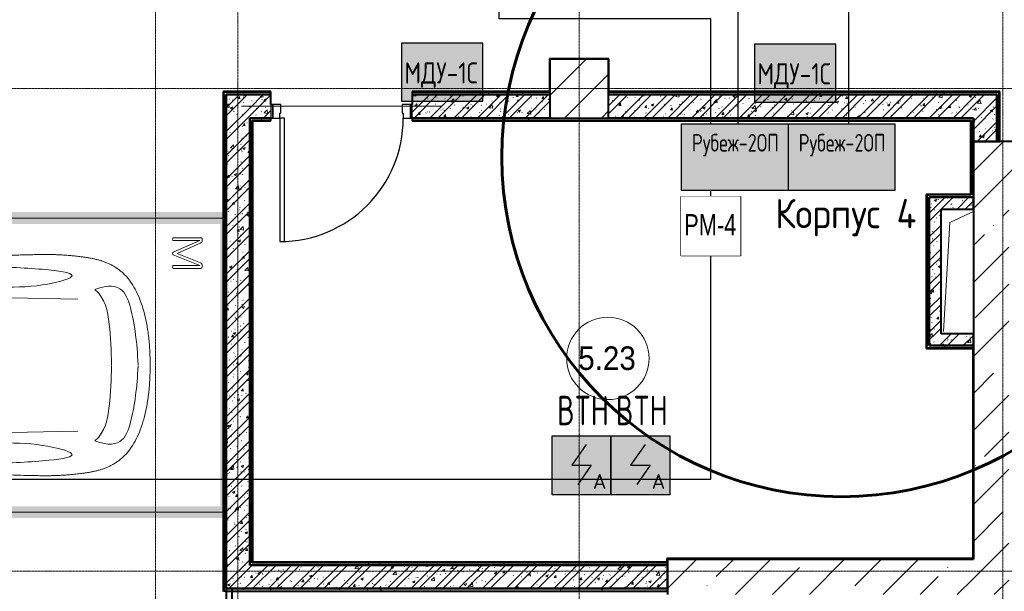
# Model space of a CAD drawing. Header units: millimetres. Extents: x -135639 to 224623, y -383017 to -59102.
# Tile 355 of 494: x 77058 to 85426, y -170794 to -165936. Entities that reach past the tile are written whole.
import ezdxf
from ezdxf.enums import TextEntityAlignment as Align

# ---------------------------------------------------------------- set-up
doc = ezdxf.new("R2010")
doc.units = ezdxf.units.MM
doc.set_wipeout_variables(frame=1)
for name, pattern in [('CONTINOUS', [0]), ('Линия сетки', [25, 20, -2.5, 0, -2.5]), ('Невидимые', [5, 3, -2]), ('Штрих_3_3_', [6, 3, -3])]:
    doc.linetypes.add(name, pattern=pattern)
doc.layers.get('Defpoints').update_dxf_attribs({"color": 252})
for name, color, linetype, lineweight in [('#СПС_КЛ_R3', 190, 'Continuous', 30), ('A-000-M_MASS', 7, 'Continuous', 18), ('A-010-A_ROOM', 7, 'Continuous', 20), ('A-200-M_WALL', 7, 'Continuous', 18), ('A-200-M_WALL_EXT', 7, 'Continuous', 18), ('A-200-M_WALL_INT', 7, 'Continuous', 18), ('A-200-M_WALL_PAT', 7, 'Continuous', 40), ('A-325-M_DOOR', 7, 'Continuous', 18), ('A-325-M_DOOR__FRAME', 7, 'Continuous', 30), ('A-325-M_DOOR_PANEL', 7, 'Continuous', 30), ('C-953-M_PARKING', 7, 'Continuous', 18), ('C-953-MH_PARKING', 7, 'Невидимые', 18), ('S-280-M_COLUMN', 7, 'Continuous', 18), ('S-280-M_STRUCT_FRAME', 7, 'Continuous', 18), ('Z-030-M_GRID', 7, 'Continuous', 9), ('Арматура воздуховодов', 7, 'Continuous', 18), ('ОС', 5, 'Continuous', 25), ('ПС', 7, 'Continuous', 40), ('СС-011-ПОЖ-СИГНАЛИЗАЦИЯ', 1, 'Continuous', 30), ('УГО АПС и АПЗ$0$АПС', 1, 'Continuous', 50), ('УГО АПС и АПЗ$0$СС-011-ПОЖ-СИГНАЛИЗАЦИЯ', 1, 'Continuous', 30)]:
    doc.layers.add(name, color=color, linetype=linetype, lineweight=lineweight)
doc.layers.add('ССПС', color=5, linetype='Continuous')
doc.styles.add('1111', font='isocpeur.ttf')
doc.styles.add('Arial Narrow', font='ARIALN.TTF', dxfattribs={"width": 0.9, "height": 600})
doc.styles.add('Arial_2', font='arial.ttf', dxfattribs={"width": 0.9, "height": 400})
doc.styles.get("Standard").update_dxf_attribs({"font": 'isocpeur.ttf', "width": 0.9})
pattern_1 = [(50, (0, 0), (218.62117, -19.1268), [22.86, -251.46]), (355, (0, 0), (-42.2919, 229.2684), [18.288, -201.168]), (100.451, (18.22, -1.6), (176.33107, 210.13963), [19.428, -213.708]), (46.184, (0, 60.96), (325.29495, -50.45164), [34.29, -377.19]), (96.636, (27.1, 56.76), (284.883, 296.9127), [29.142, -320.562]), (351.184, (0, 60.96), (284.8858, 296.9107), [27.432, -301.752]), (21, (30.48, 45.72), (181.93753, -122.71832), [22.86, -251.46]), (326, (30.48, 45.72), (74.16223, 221.0262), [18.288, -201.168]), (71.451, (45.64, 35.5), (256.10035, 98.30526), [19.428, -213.708]), (37.5, (0, 0), (3.70639, 101.465895), [3.353, -195.377, 3.353, -200.863, -201.93]), (37.5, (0, 0), (3.70639, 101.465895), [-402.946, 3.353, -198.577]), (7.5, (0, 0), (80.18358, 120.21653), [3.353, -113.081, 3.353, -190.805, -76.962]), (7.5, (0, 0), (80.18358, 120.21653), [-310.591, 3.353, -73.609]), (327.5, (-67.97, 0), (162.708646, -6.87497), [3.353, -72.847, 3.353, -234.391, -315.468]), (327.5, (-67.97, 0), (162.708646, -6.87497), [-313.944, 3.353, -312.115]), (317.5, (-98.45, 0), (177.75468, 30.51183), [3.353, -95.707, 3.353, -154.534, -224.028]), (317.5, (-98.45, 0), (177.75468, 30.51183), [-256.946, 3.353, -220.675])]
pattern_2 = [(45, (0, 0), (-101.02788, 101.02788), []), (45, (67.35, 0), (-101.02788, 101.02788), [])]
pattern_3 = [(0, (0, 0), (406.4, 101.6), [33.528, -271.272, 33.528, -271.272, -1625.6]), (0, (0, 0), (406.4, 101.6), [-609.6, 33.528, -576.072, 33.528, -271.272, -711.2]), (0, (0, 0), (406.4, 101.6), [-1524, 33.528, -169.672, 33.528, -474.472]), (120, (152.4, 50.8), (-291.18818, 301.15272), [33.528, -271.272, 33.528, -271.272, -1625.6]), (120, (152.4, 50.8), (-291.18818, 301.15272), [-609.6, 33.528, -576.072, 33.528, -271.272, -711.2]), (120, (152.4, 50.8), (-291.18818, 301.15272), [-1524, 33.528, -169.672, 33.528, -474.472]), (240, (203.2, 254), (-115.21182, -402.75272), [33.528, -271.272, 33.528, -271.272, -1625.6]), (240, (203.2, 254), (-115.21182, -402.75272), [-609.6, 33.528, -576.072, 33.528, -271.272, -711.2]), (240, (203.2, 254), (-115.21182, -402.75272), [-1524, 33.528, -169.672, 33.528, -474.472])]
pattern_4 = [(45, (0, 0), (-314.309, 314.309), []), (45, (314.3, 0), (-314.309, 314.309), [555.625, -111.125, 3.353, -107.772])]

# ---------------------------------------------------------------- blocks, each defined once
blk = doc.blocks.new('101_Дверь_Однопольная - _ПЧ_Мет_1000х2000_Тех помещения_EI60_Л-4449734-B1_-7_650_')
at = {"layer": 'A-325-M_DOOR', "color": 253, "lineweight": 30, "true_color": 0xaaaaaa}
for p, q in [((-585, 100), (-600, 100)), ((-600, 100), (-600, -15)), ((-585, -15), (-585, 100)), ((600, 100), (585, 100)), ((585, 100), (585, -15)), ((600, -15), (600, 100)), ((-600, -15), (-585, -15)), ((585, -15), (600, -15))]:
    blk.add_line(p, q, dxfattribs=at)
at = {"layer": 'A-325-M_DOOR__FRAME', "color": 253, "true_color": 0xaaaaaa}
for p, q in [((-525, 100), (-585, 100)), ((-585, 100), (-585, -15)), ((-525, 60), (-525, 100)), ((585, 100), (525, 100)), ((525, 100), (525, 60)), ((585, -15), (585, 100)), ((-515, 60), (-525, 60)), ((-515, -15), (-515, 60)), ((525, 60), (515, 60)), ((515, 60), (515, -15)), ((-585, -15), (-515, -15)), ((515, -15), (585, -15))]:
    blk.add_line(p, q, dxfattribs=at)
at = {"layer": 'A-325-M_DOOR_PANEL', "color": 253, "true_color": 0xaaaaaa}
for p, q in [((525, 1150), (485, 1150)), ((485, 1150), (485, 100)), ((525, 100), (525, 1150)), ((485, 100), (525, 100))]:
    blk.add_line(p, q, dxfattribs=at)
blk.add_arc((525, 100), 1050, 90, 180, dxfattribs=at)
blk = doc.blocks.new('A_PAR_Parking - M-V5-B1_-7_650_')
at = {"layer": 'C-953-M_PARKING', "true_color": 0xf7f9fb}
blk.add_hatch(color=7, dxfattribs=at).paths.add_polyline_path([(575, -2625), (1300, -2625), (1300, 650), (1250, 650), (1250, 1150), (1300, 1150), (1300, 1200), (1250, 1200), (1250, 2000), (1300, 2000), (1300, 2650), (1200, 2650), (1200, -2600), (-1200, -2600), (-1200, 2650), (-1300, 2650), (-1300, -2625), (494.6, -2625)])
at = {"layer": 'A-000-M_MASS', "color": 253, "true_color": 0xaaaaaa}
for p, q in [((-853.2, 716.7), (-993.1, 639.1)), ((-906.1, 687.4), (-993.1, 639.1)), ((853.2, 716.7), (993.1, 639.1)), ((993.1, 639.1), (906.1, 687.4))]:
    blk.add_line(p, q, dxfattribs=at)
for centre, start, end in [((-1010.2, 677.7), 223.41837, 293.93047), ((1010.2, 677.7), 246.06953, 316.58163)]:
    blk.add_arc(centre, 42.2, start, end, dxfattribs=at)
for points, knots in [([(-907.6, 876.4), (-907.6, 976), (-911.2, 1161), (-920, 1362), (-926.1, 1508.1), (-930.5, 1645.4), (-930.2, 1768.6), (-921.6, 1880.2), (-910.5, 1957.2), (-893.9, 2030.5), (-870.8, 2100), (-840.5, 2165.3), (-808.7, 2215.9), (-778.9, 2254), (-754.4, 2281.2), (-727.4, 2307.2), (-698.1, 2331.9), (-667.3, 2354.9), (-635.8, 2376.1), (-604.5, 2395.2), (-574, 2412.1), (-545.3, 2426.4), (-519.1, 2437.8), (-499.9, 2445), (-485.2, 2449.7), (-474.3, 2452.8), (-463.2, 2455.6), (-451.9, 2458.1), (-440.1, 2460.6), (-427.5, 2463), (-414, 2465.5), (-401.8, 2467.8), (-391.4, 2469.7), (-383.1, 2471.3), (-375.8, 2472.6), (-369.6, 2473.7), (-363, 2474.8), (-356.1, 2475.9), (-348.8, 2477.1), (-342.9, 2477.9), (-336.8, 2478.8), (-330.4, 2479.7), (-323.7, 2480.6), (-316.6, 2481.5), (-309.1, 2482.4), (-301.4, 2483.3), (-293.2, 2484.2), (-284.6, 2485.1), (-275.5, 2486), (-262.9, 2487.1), (-249.4, 2488.3), (-234.8, 2489.5), (-223.4, 2490.4), (-211.5, 2491.2), (-198.9, 2492.1), (-185.8, 2492.9), (-167.6, 2494), (-148.2, 2495.1), (-127.4, 2496.1), (-105.9, 2497.2), (-77.2, 2498.4), (-39.8, 2499.8), (-13, 2500.7), (0.9, 2501.1)], [-1, -1, -1, -1, -0.913265, -0.826531, -0.783163, -0.739796, -0.653061, -0.612245, -0.571429, -0.530612, -0.489796, -0.44898, -0.408163, -0.387755, -0.367347, -0.346939, -0.326531, -0.306122, -0.285714, -0.265306, -0.244898, -0.22449, -0.204082, -0.183673, -0.173469, -0.163265, -0.153061, -0.142857, -0.132653, -0.122449, -0.112245, -0.102041, -0.096939, -0.091837, -0.086735, -0.084184, -0.081633, -0.076531, -0.07398, -0.071429, -0.068878, -0.066327, -0.063776, -0.061224, -0.058673, -0.056122, -0.053571, -0.05102, -0.048469, -0.045918, -0.040816, -0.038265, -0.035714, -0.033163, -0.030612, -0.028061, -0.02551, -0.020408, -0.017857, -0.015306, -0.010204, -0.005102, 0, 0, 0, 0]), ([(-479.6, 2441.4), (-586, 2391.8), (-718.7, 2282.7), (-847.3, 2127.6), (-828.4, 2057)], [0, 0, 0, 0, 0.53668, 1.024735, 1.024735, 1.024735, 1.024735]), ([(-459.4, 2446), (-507.5, 2397.9), (-600.9, 2146.6), (-695.8, 1683.9), (-743.6, 1354.1), (-774.1, 1106.3), (-734.1, 996.4), (-659.8, 552.2), (-618, 522.3), (-447.3, 564.9), (-233.6, 590.3), (-1.9, 601.6)], [0, 0, 0, 0, 0.884172, 2.058368, 3.212407, 3.977765, 4.871213, 5.547774, 6.288901, 6.772879, 7.454401, 7.454401, 7.454401, 7.454401]), ([(0.9, 2501.1), (21.7, 2500.5), (51.4, 2499.4), (87.7, 2498), (113.2, 2496.8), (137.2, 2495.6), (159.8, 2494.4), (180.9, 2493.2), (200.8, 2491.9), (219.4, 2490.6), (236.6, 2489.3), (252.9, 2488), (267.9, 2486.6), (281.9, 2485.3), (295, 2483.9), (307, 2482.6), (319.6, 2481.1), (329.9, 2479.7), (338.4, 2478.5), (344.6, 2477.7), (350.4, 2476.8), (355.9, 2475.9), (361.2, 2475.1), (366.3, 2474.2), (371.2, 2473.4), (377.4, 2472.3), (384.7, 2471), (393, 2469.4), (403.4, 2467.5), (415.6, 2465.2), (433.6, 2461.8), (453.8, 2457.8), (475.9, 2452.6), (497.6, 2446), (520.6, 2437.4), (555.5, 2422.1), (605.5, 2395.9), (669.1, 2355.3), (729.9, 2307.4), (772.8, 2262.9), (802.5, 2224.9), (822.6, 2195.1), (840.7, 2164.2), (856.7, 2132.1), (870.9, 2098.9), (887.5, 2053.3), (903.9, 1993.8), (915.3, 1931.2), (921.9, 1879.2), (925.6, 1839.1), (928.2, 1798), (929.8, 1755.7), (930.5, 1719.5), (930.6, 1689.9), (930.5, 1667.4), (930.3, 1644.6), (929.9, 1621.4), (929.4, 1597.9), (928.5, 1566.1), (927.2, 1525.5), (924.6, 1458.6), (919.2, 1336.4), (911, 1144.9), (907.6, 970.1), (907.6, 876.4)], [-1, -1, -1, -1, -0.992347, -0.98852, -0.984694, -0.980867, -0.977041, -0.973214, -0.969388, -0.965561, -0.961735, -0.957908, -0.954082, -0.950255, -0.946429, -0.942602, -0.938776, -0.933673, -0.931122, -0.928571, -0.92602, -0.923469, -0.920918, -0.918367, -0.915816, -0.913265, -0.908163, -0.903061, -0.897959, -0.887755, -0.877551, -0.857143, -0.836735, -0.816327, -0.795918, -0.77551, -0.734694, -0.693878, -0.653061, -0.612245, -0.591837, -0.571429, -0.55102, -0.530612, -0.510204, -0.489796, -0.44898, -0.408163, -0.387755, -0.367347, -0.346939, -0.326531, -0.306122, -0.295918, -0.285714, -0.27551, -0.265306, -0.255102, -0.244898, -0.22449, -0.204082, -0.163265, -0.081633, 0, 0, 0, 0]), ([(459.4, 2446), (507.5, 2397.9), (600.9, 2146.6), (695.8, 1683.9), (743.6, 1354.1), (774.1, 1106.3), (734.1, 996.4), (659.8, 552.2), (618, 522.3), (447.3, 564.9), (233.6, 590.3), (1.9, 601.6)], [0, 0, 0, 0, 0.884172, 2.058368, 3.212407, 3.977765, 4.871213, 5.547774, 6.288901, 6.772879, 7.454401, 7.454401, 7.454401, 7.454401]), ([(479.6, 2441.4), (586, 2391.8), (718.7, 2282.7), (847.3, 2127.6), (828.4, 2057)], [0, 0, 0, 0, 0.53668, 1.024735, 1.024735, 1.024735, 1.024735]), ([(-828.4, 2057), (-802.6, 2015.7), (-728.3, 2173.2), (-566.1, 2339.3), (-504.9, 2380.6)], [0, 0, 0, 0, 0.497572, 1.022643, 1.022643, 1.022643, 1.022643]), ([(828.4, 2057), (802.6, 2015.7), (728.3, 2173.2), (566.1, 2339.3), (504.9, 2380.6)], [0, 0, 0, 0, 0.497572, 1.022643, 1.022643, 1.022643, 1.022643]), ([(-908.3, 1105.9), (-792, 1130), (-753.2, 859.4), (-662.6, 332.1), (-655.4, -196.5), (-660.5, -684.2), (-662.6, -1068.4), (-763.9, -1442.7), (-816.5, -1156.9), (-841.5, -605.2), (-856.7, -17.5), (-856.5, 453.9), (-853.2, 716.7)], [0, 0, 0, 0, 1.013953, 2.476159, 4.172855, 5.704608, 7.082231, 8.244161, 9.589947, 11.154659, 12.917121, 14.362976, 14.362976, 14.362976, 14.362976]), ([(908.3, 1105.9), (792, 1130), (753.2, 859.4), (662.6, 332.1), (655.4, -196.5), (660.5, -684.2), (662.6, -1068.4), (763.9, -1442.7), (816.5, -1156.9), (841.5, -605.2), (856.7, -17.5), (856.5, 453.9), (853.2, 716.7)], [0, 0, 0, 0, 1.013953, 2.476159, 4.172855, 5.704608, 7.082231, 8.244161, 9.589947, 11.154659, 12.917121, 14.362976, 14.362976, 14.362976, 14.362976]), ([(-1040.9, 648.7), (-1044.3, 651.7), (-1048.7, 656.6), (-1052.9, 663.7), (-1055.3, 669.5), (-1057.1, 675.4), (-1058, 681.7), (-1058.4, 688.2), (-1057.8, 701.7), (-1052.2, 723.5), (-1035.9, 755.8), (-1011.1, 789.9), (-984.6, 818.2), (-961.5, 838.8), (-943.7, 853.1), (-925.6, 865.8), (-913.6, 873), (-907.6, 876.4)], [-1, -1, -1, -1, -0.941667, -0.9125, -0.883333, -0.854167, -0.825, -0.795833, -0.766667, -0.65, -0.533333, -0.4, -0.266667, -0.2, -0.133333, -0.066667, 0, 0, 0, 0]), ([(907.6, 876.4), (912.9, 873.5), (923.4, 867.2), (944.5, 852.7), (970.5, 831.6), (999.5, 802.9), (1025.9, 770.7), (1043.2, 742.4), (1052.9, 719.4), (1057.4, 702.8), (1058.6, 689.7), (1057.9, 679.9), (1056.4, 672.8), (1054.1, 666.1), (1049.7, 657.8), (1044.8, 652.2), (1040.9, 648.7)], [-1, -1, -1, -1, -0.941667, -0.883333, -0.766667, -0.65, -0.533333, -0.4, -0.333333, -0.266667, -0.2, -0.166667, -0.133333, -0.1, -0.066667, 0, 0, 0, 0]), ([(0, -2003.8), (-45, -2003.7), (-131.8, -2001.4), (-251.9, -1990.7), (-361.8, -1973.6), (-461.5, -1950.2), (-550.8, -1921), (-629.5, -1886.4), (-686.2, -1853.3), (-726.1, -1824.5), (-753.4, -1801.8), (-773.8, -1781.9), (-788.8, -1765.5), (-799.4, -1753.1), (-809.5, -1740.4), (-818.9, -1727.5), (-827.7, -1714.4), (-836.1, -1701.2), (-843.9, -1687.9), (-851.2, -1674.4), (-857.9, -1660.8), (-864.3, -1647.2), (-870.2, -1633.6), (-875.7, -1619.8), (-880.7, -1606), (-885.4, -1592.2), (-889.8, -1578.4), (-893.7, -1564.6), (-897.4, -1550.8), (-900.7, -1537.2), (-903.9, -1523.6), (-906.6, -1510.1), (-909.2, -1496.6), (-911.6, -1483.4), (-913.8, -1470.2), (-915.7, -1457.2), (-917.5, -1444.4), (-919.2, -1431.8), (-920.9, -1419.4), (-922.8, -1403.2), (-925.1, -1383.5), (-927.6, -1360.8), (-929.8, -1338.8), (-931.7, -1317.6), (-934, -1290), (-936.3, -1256.7), (-938.2, -1217.6), (-939.4, -1178.6), (-940, -1138.8), (-940, -1097.3), (-939.4, -1038.8), (-937.7, -958.2), (-934.4, -846), (-930.5, -714.1), (-926.5, -558.6), (-922.7, -375.9), (-918.9, -163.4), (-914.9, 81.7), (-911.4, 315.4), (-908.5, 521.3), (-906.9, 630.9), (-906.1, 687.4)], [-1, -1, -1, -1, -0.97619, -0.952381, -0.928571, -0.904762, -0.880952, -0.857143, -0.833333, -0.821429, -0.809524, -0.797619, -0.791667, -0.785714, -0.779762, -0.77381, -0.767857, -0.761905, -0.755952, -0.75, -0.744048, -0.738095, -0.732143, -0.72619, -0.720238, -0.714286, -0.708333, -0.702381, -0.696429, -0.690476, -0.684524, -0.678571, -0.672619, -0.666667, -0.660714, -0.654762, -0.64881, -0.642857, -0.636905, -0.630952, -0.619048, -0.607143, -0.595238, -0.583333, -0.571429, -0.547619, -0.52381, -0.5, -0.47619, -0.452381, -0.428571, -0.380952, -0.333333, -0.285714, -0.238095, -0.190476, -0.142857, -0.095238, -0.047619, -0.02381, 0, 0, 0, 0]), ([(906.1, 687.4), (906.9, 630.9), (908.5, 521.3), (910.7, 366.9), (912.8, 221.9), (915.6, 40.8), (918.9, -163.4), (922.7, -375.9), (926.5, -558.6), (929.8, -688.2), (932.5, -780), (934.3, -843.5), (936, -902.1), (937.5, -956.3), (938.7, -1006.6), (939.6, -1053.4), (940, -1097.3), (940, -1138.8), (939.4, -1178.6), (938.2, -1217.6), (936.3, -1256.7), (934, -1290), (931.7, -1317.6), (929.8, -1338.8), (927.6, -1360.8), (925.1, -1383.5), (922.8, -1403.2), (920.9, -1419.4), (919.2, -1431.8), (917.5, -1444.4), (915.7, -1457.2), (913.8, -1470.2), (911.6, -1483.4), (909.2, -1496.6), (906.6, -1510.1), (903.9, -1523.6), (900.7, -1537.2), (897.4, -1550.8), (893.7, -1564.6), (889.8, -1578.4), (885.4, -1592.2), (880.7, -1606), (875.7, -1619.8), (870.2, -1633.6), (864.3, -1647.2), (857.9, -1660.8), (851.2, -1674.4), (843.9, -1687.9), (836.1, -1701.2), (827.7, -1714.4), (818.9, -1727.5), (809.5, -1740.4), (799.4, -1753.1), (788.8, -1765.5), (773.8, -1781.9), (753.4, -1801.8), (726.1, -1824.5), (686.2, -1853.3), (606.8, -1899.6), (494.8, -1942.4), (361.8, -1973.6), (251.9, -1990.7), (131.8, -2001.4), (45, -2003.7), (0, -2003.8)], [-1, -1, -1, -1, -0.97619, -0.952381, -0.928571, -0.904762, -0.857143, -0.809524, -0.761905, -0.714286, -0.690476, -0.666667, -0.642857, -0.619048, -0.595238, -0.571429, -0.547619, -0.52381, -0.5, -0.47619, -0.452381, -0.428571, -0.416667, -0.404762, -0.392857, -0.380952, -0.369048, -0.363095, -0.357143, -0.35119, -0.345238, -0.339286, -0.333333, -0.327381, -0.321429, -0.315476, -0.309524, -0.303571, -0.297619, -0.291667, -0.285714, -0.279762, -0.27381, -0.267857, -0.261905, -0.255952, -0.25, -0.244048, -0.238095, -0.232143, -0.22619, -0.220238, -0.214286, -0.208333, -0.202381, -0.190476, -0.178571, -0.166667, -0.142857, -0.095238, -0.071429, -0.047619, -0.02381, 0, 0, 0, 0]), ([(-643, -1534.6), (-731.6, -1765.4), (-468.2, -1854.8), (-203.3, -1891), (-1.9, -1901.6)], [0, 0, 0, 0, 0.867049, 1.684227, 1.684227, 1.684227, 1.684227]), ([(-643, -1534.6), (-569.6, -1622.1), (-348.5, -1664.3), (-124, -1672.4), (-1.9, -1676.2)], [0, 0, 0, 0, 0.616728, 1.242165, 1.242165, 1.242165, 1.242165]), ([(643, -1534.6), (731.6, -1765.4), (468.2, -1854.8), (203.3, -1891), (1.9, -1901.6)], [0, 0, 0, 0, 0.867049, 1.684227, 1.684227, 1.684227, 1.684227]), ([(643, -1534.6), (569.6, -1622.1), (348.5, -1664.3), (124, -1672.4), (1.9, -1676.2)], [0, 0, 0, 0, 0.616728, 1.242165, 1.242165, 1.242165, 1.242165])]:
    blk.add_open_spline(points, degree=3, knots=knots, dxfattribs=at)
for points, degree in [([(-376.2, 2469.9), (-425, 2411.7), (-256.6, 2425), (-1.9, 2431.6)], 3), ([(376.2, 2469.9), (425, 2411.7), (256.6, 2425), (1.9, 2431.6)], 3), ([(-1.9, 1329.8), (-478.1, 1299.2), (-761.9, 1135.3)], 2), ([(1.9, 1329.8), (478.1, 1299.2), (761.9, 1135.3)], 2), ([(-599.3, 190.1), (-592, 24.4), (-575.2, -588.2), (-560, -1389.4)], 3), ([(599.3, 190.1), (592, 24.4), (575.2, -588.2), (560, -1389.4)], 3)]:
    blk.add_open_spline(points, degree=degree, dxfattribs=at)
at = {"layer": 'C-953-M_PARKING', "color": 253, "true_color": 0xaaaaaa}
for p, q in [((-1250, -2650), (-1250, 2650)), ((1250, 2650), (1250, -2650)), ((822.6, -2197.9), (822.1, -2200.1)), ((822.1, -2200.1), (822.6, -2197.9)), ((822.1, -2200.1), (822.1, -2433.8)), ((824.5, -2196.4), (822.6, -2197.9)), ((822.6, -2197.9), (824.5, -2196.4)), ((828.2, -2195.4), (824.5, -2196.4)), ((833.8, -2195), (828.2, -2195.4)), ((839.8, -2195.4), (833.8, -2195)), ((843.6, -2196.4), (839.8, -2195.4)), ((845.7, -2197.9), (843.6, -2196.4)), ((843.6, -2196.4), (845.7, -2197.9)), ((846.5, -2200.1), (845.7, -2197.9)), ((845.7, -2197.9), (846.5, -2200.1)), ((938, -2198.7), (846.5, -2425.3)), ((846.5, -2425.3), (846.5, -2200.1)), ((869.4, -2430.3), (950, -2231.9)), ((939, -2197.3), (938, -2198.7)), ((938, -2198.7), (939, -2197.3)), ((941, -2196.1), (939, -2197.3)), ((939, -2197.3), (941, -2196.1)), ((944.2, -2195.3), (941, -2196.1)), ((948.9, -2195), (944.2, -2195.3)), ((953.2, -2195.3), (948.9, -2195)), ((950, -2231.9), (1037.2, -2429.5)), ((956.4, -2196.1), (953.2, -2195.3)), ((958.5, -2197.3), (956.4, -2196.1)), ((956.4, -2196.1), (958.5, -2197.3)), ((959.7, -2198.7), (958.5, -2197.3)), ((958.5, -2197.3), (959.7, -2198.7)), ((1058.6, -2425.3), (959.7, -2198.7)), ((1059.2, -2197.9), (1058.6, -2200.1)), ((1058.6, -2200.1), (1059.2, -2197.9)), ((1058.6, -2200.1), (1058.6, -2425.3)), ((1061.1, -2196.4), (1059.2, -2197.9)), ((1059.2, -2197.9), (1061.1, -2196.4)), ((1064.9, -2195.4), (1061.1, -2196.4)), ((1070.4, -2195), (1064.9, -2195.4)), ((1076.3, -2195.4), (1070.4, -2195)), ((1080, -2196.4), (1076.3, -2195.4)), ((1082.1, -2197.9), (1080, -2196.4)), ((1080, -2196.4), (1082.1, -2197.9)), ((1082.7, -2200.1), (1082.1, -2197.9)), ((1082.1, -2197.9), (1082.7, -2200.1)), ((1082.7, -2433.8), (1082.7, -2200.1)), ((822.1, -2433.8), (825.8, -2443.3)), ((825.8, -2443.3), (833.1, -2445.9)), ((833.1, -2445.9), (846, -2445.9)), ((846, -2445.9), (854.6, -2444.9)), ((854.6, -2444.9), (861.1, -2441.8)), ((861.1, -2441.8), (865.9, -2436.9)), ((865.9, -2436.9), (869.4, -2430.3)), ((1037.2, -2429.5), (1041.4, -2437.3)), ((1041.4, -2437.3), (1046.1, -2442.4)), ((1046.1, -2442.4), (1051.3, -2445.1)), ((1051.3, -2445.1), (1057.5, -2445.9)), ((1057.5, -2445.9), (1071.8, -2445.9)), ((1071.8, -2445.9), (1075.5, -2445.3)), ((1075.5, -2445.3), (1079, -2443.3)), ((1079, -2443.3), (1081.6, -2439.5)), ((1081.6, -2439.5), (1082.7, -2433.8)), ((1250, -2650), (-1250, -2650))]:
    blk.add_line(p, q, dxfattribs=at)
at = {"layer": 'C-953-MH_PARKING', "color": 253, "linetype": 'Штрих_3_3_', "true_color": 0xaaaaaa}
blk.add_line((-1200, 2650), (1200, 2650), dxfattribs=at)
blk = doc.blocks.new('ПР - _ПЧ_1200_200_Оп250-250_Шаг300_Арм16_Арм10-3250725-B1_-7_650_')
at = {"layer": 'S-280-M_STRUCT_FRAME', "color": 21, "true_color": 0xffaaaa}
for p, q in [((-850, 0), (850, 0)), ((-850, 0), (-600, 0)), ((-515, 0), (515, 0)), ((-515, 0), (515, 0)), ((600, 0), (850, 0))]:
    blk.add_line(p, q, dxfattribs=at)
blk = doc.blocks.new('135_SLK_GD_AR_rvt-1-B1_-7_650_')
at = {"layer": 'A-200-M_WALL_PAT', "lineweight": 9, "true_color": 0xaaaaaa}
h = blk.add_hatch(dxfattribs=at)
h.set_pattern_fill('FP_11', color=253, style=0, pattern_type=2)
h.set_pattern_definition(pattern_3)
h.paths.add_polyline_path([(89700, 26250), (89700, 26270), (88530, 26270), (88530, 26250)])
h.paths.add_polyline_path([(87330, 26250), (87330, 26270), (86930, 26270), (86930, 26250), (87150, 26250)])
h = blk.add_hatch(dxfattribs=at)
h.set_pattern_fill('FP_11', color=253, style=0, pattern_type=2)
h.set_pattern_definition(pattern_3)
h.paths.add_polyline_path([(86950, 22030), (86950, 26250), (86930, 26250), (86930, 22030)])
h = blk.add_hatch(dxfattribs=at)
h.set_pattern_fill('FP_1', color=253, style=0, pattern_type=2)
h.set_pattern_definition(pattern_1)
h.paths.add_polyline_path([(87000, 22050), (87150, 22050), (87150, 26250), (86950, 26250), (86950, 22050)])
h = blk.add_hatch(dxfattribs=at)
h.set_pattern_fill('FP_2', color=253, style=0, pattern_type=2)
h.set_pattern_definition(pattern_2)
h.paths.add_polyline_path([(87000, 22050), (87150, 22050), (87150, 26250), (86950, 26250), (86950, 22050)])
h = blk.add_hatch(dxfattribs=at)
h.set_pattern_fill('FP_1', color=253, style=0, pattern_type=2)
h.set_pattern_definition(pattern_1)
h.paths.add_polyline_path([(87150, 26050), (87330, 26050), (87330, 26250), (87150, 26250), (87150, 26165)])
h.paths.add_polyline_path([(88530, 26050), (89700, 26050), (89700, 26250), (88530, 26250), (88530, 26165)])
h = blk.add_hatch(dxfattribs=at)
h.set_pattern_fill('FP_2', color=253, style=0, pattern_type=2)
h.set_pattern_definition(pattern_2)
h.paths.add_polyline_path([(87150, 26050), (87330, 26050), (87330, 26250), (87150, 26250), (87150, 26165)])
h.paths.add_polyline_path([(88530, 26050), (89700, 26050), (89700, 26250), (88530, 26250), (88530, 26165)])
h = blk.add_hatch(dxfattribs=at)
h.set_pattern_fill('FP_11', color=253, style=0, pattern_type=2)
h.set_pattern_definition(pattern_3)
h.paths.add_polyline_path([(93500, 26250), (93500, 26270), (90200, 26270), (90200, 26250), (92046.4, 26250)])
h = blk.add_hatch(dxfattribs=at)
h.set_pattern_fill('FP_1', color=253, style=0, pattern_type=2)
h.set_pattern_definition(pattern_1)
h.paths.add_polyline_path([(93275, 26050), (93300, 26050), (93300, 26250), (90200, 26250), (90200, 26050), (92046.4, 26050)])
h = blk.add_hatch(dxfattribs=at)
h.set_pattern_fill('FP_2', color=253, style=0, pattern_type=2)
h.set_pattern_definition(pattern_2)
h.paths.add_polyline_path([(93275, 26050), (93300, 26050), (93300, 26250), (90200, 26250), (90200, 26050), (92046.4, 26050)])
h = blk.add_hatch(dxfattribs=at)
h.set_pattern_fill('FP_1', color=253, style=0, pattern_type=2)
h.set_pattern_definition(pattern_1)
h.paths.add_polyline_path([(93500, 25850), (93500, 26250), (93300, 26250), (93300, 25850)])
h = blk.add_hatch(dxfattribs=at)
h.set_pattern_fill('FP_2', color=253, style=0, pattern_type=2)
h.set_pattern_definition(pattern_2)
h.paths.add_polyline_path([(93500, 25850), (93500, 26250), (93300, 26250), (93300, 25850)])
h = blk.add_hatch(dxfattribs=at)
h.set_pattern_fill('FP_11', color=253, style=0, pattern_type=2)
h.set_pattern_definition(pattern_3)
h.paths.add_polyline_path([(93500, 25850), (93520, 25850), (93520, 26270), (93500, 26270), (93500, 26250)])
h = blk.add_hatch(dxfattribs=at)
h.set_pattern_fill('FP_11', color=253, style=0, pattern_type=2)
h.set_pattern_definition(pattern_3)
h.paths.add_polyline_path([(93275, 26030), (93280, 26030), (93280, 26050), (88530, 26050), (88530, 26030), (92046.4, 26030)])
h.paths.add_polyline_path([(87330, 26030), (87330, 26050), (87150, 26050), (87150, 26030), (87170, 26030)])
h = blk.add_hatch(dxfattribs=at)
h.set_pattern_fill('FP_11', color=253, style=0, pattern_type=2)
h.set_pattern_definition(pattern_3)
h.paths.add_polyline_path([(87170, 22250), (87170, 26030), (87150, 26030), (87150, 22250)])
h = blk.add_hatch(dxfattribs=at)
h.set_pattern_fill('FP_11', color=253, style=0, pattern_type=2)
h.set_pattern_definition(pattern_3)
h.paths.add_polyline_path([(93300, 25396.4), (93300, 26050), (93280, 26050), (93280, 25396.4)])
h = blk.add_hatch(dxfattribs=at)
h.set_pattern_fill('FP_11', color=253, style=0, pattern_type=2)
h.set_pattern_definition(pattern_3)
h.paths.add_polyline_path([(92924.6, 24116.4), (92924.6, 25396.4), (92904.6, 25396.4), (92904.6, 24116.4)])
h = blk.add_hatch(dxfattribs=at)
h.set_pattern_fill('FP_1', color=253, style=0, pattern_type=2)
h.set_pattern_definition(pattern_1)
h.paths.add_polyline_path([(93300, 25276.4), (93300, 25376.4), (92924.6, 25376.4), (92924.6, 25276.4), (93024.6, 25276.4)])
h = blk.add_hatch(dxfattribs=at)
h.set_pattern_fill('FP_2', color=253, style=0, pattern_type=2)
h.set_pattern_definition(pattern_2)
h.paths.add_polyline_path([(93300, 25276.4), (93300, 25376.4), (92924.6, 25376.4), (92924.6, 25276.4), (93024.6, 25276.4)])
h = blk.add_hatch(dxfattribs=at)
h.set_pattern_fill('FP_1', color=253, style=0, pattern_type=2)
h.set_pattern_definition(pattern_1)
h.paths.add_polyline_path([(93024.6, 24216.4), (93024.6, 25276.4), (92924.6, 25276.4), (92924.6, 24216.4)])
h = blk.add_hatch(dxfattribs=at)
h.set_pattern_fill('FP_2', color=253, style=0, pattern_type=2)
h.set_pattern_definition(pattern_2)
h.paths.add_polyline_path([(93024.6, 24216.4), (93024.6, 25276.4), (92924.6, 25276.4), (92924.6, 24216.4)])
h = blk.add_hatch(dxfattribs=at)
h.set_pattern_fill('FP_1', color=253, style=0, pattern_type=2)
h.set_pattern_definition(pattern_1)
h.paths.add_polyline_path([(93295, 24116.4), (93300, 24116.4), (93300, 24216.4), (92924.6, 24216.4), (92924.6, 24116.4)])
h = blk.add_hatch(dxfattribs=at)
h.set_pattern_fill('FP_2', color=253, style=0, pattern_type=2)
h.set_pattern_definition(pattern_2)
h.paths.add_polyline_path([(93295, 24116.4), (93300, 24116.4), (93300, 24216.4), (92924.6, 24216.4), (92924.6, 24116.4)])
h = blk.add_hatch(dxfattribs=at)
h.set_pattern_fill('FP_11', color=253, style=0, pattern_type=2)
h.set_pattern_definition(pattern_3)
h.paths.add_polyline_path([(93295, 24096.4), (93300, 24096.4), (93300, 24116.4), (92904.6, 24116.4), (92904.6, 24096.4)])
h = blk.add_hatch(dxfattribs=at)
h.set_pattern_fill('FP_11', color=253, style=0, pattern_type=2)
h.set_pattern_definition(pattern_3)
h.paths.add_polyline_path([(90700, 22250), (90700, 22270), (87170, 22270), (87170, 22250), (90163.4, 22250)])
h = blk.add_hatch(dxfattribs=at)
h.set_pattern_fill('FP_1', color=253, style=0, pattern_type=2)
h.set_pattern_definition(pattern_1)
h.paths.add_polyline_path([(90700, 22050), (90700, 22250), (87150, 22250), (87150, 22050), (90163.4, 22050)])
h = blk.add_hatch(dxfattribs=at)
h.set_pattern_fill('FP_2', color=253, style=0, pattern_type=2)
h.set_pattern_definition(pattern_2)
h.paths.add_polyline_path([(90700, 22050), (90700, 22250), (87150, 22250), (87150, 22050), (90163.4, 22050)])
h = blk.add_hatch(dxfattribs=at)
h.set_pattern_fill('FP_11', color=253, style=0, pattern_type=2)
h.set_pattern_definition(pattern_3)
h.paths.add_polyline_path([(86950, 22030), (90700, 22030), (90700, 22050), (86950, 22050)])
at = {"color": 253, "lineweight": 18, "true_color": 0xaaaaaa}
for p, q in [((93300, 25256.4), (93100.6, 25163.5)), ((93100.6, 25163.5), (93044.6, 24236.4))]:
    blk.add_line(p, q, dxfattribs=at)
at = {"layer": 'A-200-M_WALL', "color": 253, "lineweight": 40, "true_color": 0xaaaaaa}
for p, q in [((86930, 26250), (86930, 26270)), ((87330, 26270), (86930, 26270)), ((86930, 26250), (86930, 22030)), ((87330, 26250), (87150, 26250)), ((87150, 26250), (87330, 26250)), ((89700, 26270), (88530, 26270)), ((89700, 26250), (88530, 26250)), ((88530, 26250), (89700, 26250)), ((93500, 26270), (90200, 26270)), ((93500, 26270), (93520, 26270)), ((93520, 25850), (93520, 26270)), ((87150, 26050), (87330, 26050)), ((87330, 26050), (87150, 26050)), ((87150, 26030), (87150, 26025)), ((87150, 22250), (87150, 26025)), ((87150, 26025), (87150, 22250)), ((87170, 26030), (87330, 26030)), ((87170, 26025), (87170, 26030)), ((87170, 22270), (87170, 26025)), ((88530, 26050), (89700, 26050)), ((89700, 26050), (88530, 26050)), ((88530, 26030), (93275, 26030)), ((90200, 26050), (93275, 26050)), ((93275, 26050), (90200, 26050)), ((93280, 26050), (93275, 26050)), ((93275, 26030), (93280, 26030)), ((93280, 26030), (93280, 25401.4)), ((93300, 26050), (93300, 25850)), ((93300, 25850), (93300, 26050)), ((92904.6, 25396.4), (92904.6, 24116.4)), ((92904.6, 25396.4), (92924.6, 25396.4)), ((93280, 25396.4), (92924.6, 25396.4)), ((93300, 25376.4), (92924.6, 25376.4)), ((92924.6, 25376.4), (93300, 25376.4)), ((93280, 25401.4), (93280, 25396.4)), ((92924.6, 25276.4), (92924.6, 24216.4)), ((92924.6, 24216.4), (92924.6, 25276.4)), ((92904.6, 24096.4), (92904.6, 24116.4)), ((92924.6, 24116.4), (93295, 24116.4)), ((93295, 24116.4), (92924.6, 24116.4)), ((93300, 24116.4), (93295, 24116.4)), ((92904.6, 24096.4), (93295, 24096.4)), ((93295, 24096.4), (93300, 24096.4)), ((87175, 22270), (87170, 22270)), ((90700, 22270), (87175, 22270)), ((93297.5, 22300), (93300, 22300)), ((93300, 22300), (93300, 22305)), ((86950, 22030), (86930, 22030)), ((86950, 22050), (87000, 22050)), ((87000, 22050), (86950, 22050)), ((86950, 22030), (90700, 22030))]:
    blk.add_line(p, q, dxfattribs=at)
at = {"layer": 'A-200-M_WALL_INT', "color": 253, "lineweight": 40, "true_color": 0xaaaaaa}
for p, q in [((89700, 26552), (89698, 26552)), ((89698, 26552), (89698, 26275)), ((90202, 26552), (89700, 26552)), ((90202, 26550), (90202, 26552)), ((90202, 26275), (90202, 26550)), ((87330, 26275), (86925, 26275)), ((86925, 26275), (86925, 26270)), ((87330, 26250), (87330, 26275)), ((89700, 26275), (88530, 26275)), ((88530, 26275), (88530, 26250)), ((89698, 26275), (89700, 26275)), ((93500, 26275), (90200, 26275)), ((90200, 26275), (90202, 26275)), ((93520, 26275), (93500, 26275)), ((93525, 26275), (93520, 26275)), ((93525, 25850), (93525, 26275)), ((86925, 26270), (86925, 26250)), ((86925, 26250), (86925, 22025)), ((86950, 26250), (86950, 22050)), ((87150, 26250), (86950, 26250)), ((86950, 22050), (86950, 26250)), ((86950, 26250), (87150, 26250)), ((87330, 26165), (87330, 26250)), ((88530, 26250), (88530, 26165)), ((93300, 26250), (90200, 26250)), ((90200, 26250), (93500, 26250)), ((93500, 26250), (93300, 26250)), ((93500, 25850), (93500, 26250)), ((93500, 26250), (93500, 25850)), ((87150, 26025), (87150, 26050)), ((87150, 26050), (87150, 26030)), ((87175, 26025), (87330, 26025)), ((87175, 22275), (87175, 26025)), ((87330, 26025), (87330, 26050)), ((88530, 26050), (88530, 26025)), ((88530, 26025), (93275, 26025)), ((93275, 26050), (93300, 26050)), ((93275, 26025), (93275, 25401.4)), ((93300, 26050), (93280, 26050)), ((93300, 25850), (93500, 25850)), ((93300, 25401.4), (93300, 25850)), ((93500, 25850), (93525, 25850)), ((92904.6, 25401.4), (92899.6, 25401.4)), ((92899.6, 25401.4), (92899.6, 24116.4)), ((92924.6, 25401.4), (92904.6, 25401.4)), ((93275, 25401.4), (92924.6, 25401.4)), ((92924.6, 25376.4), (92924.6, 25276.4)), ((92924.6, 25276.4), (92924.6, 25376.4)), ((93300, 25396.4), (93300, 25401.4)), ((93300, 25376.4), (93300, 25396.4)), ((93300, 25276.4), (93300, 25376.4)), ((93024.6, 25276.4), (93300, 25276.4)), ((93024.6, 24216.4), (93024.6, 25276.4)), ((92924.6, 24216.4), (92924.6, 24116.4)), ((92924.6, 24116.4), (92924.6, 24216.4)), ((93300, 24216.4), (93024.6, 24216.4)), ((93300, 24116.4), (93300, 24216.4)), ((92899.6, 24116.4), (92899.6, 24096.4)), ((93295, 24116.4), (93300, 24116.4)), ((93300, 24096.4), (93300, 24116.4)), ((92899.6, 24096.4), (92899.6, 24091.4)), ((92899.6, 24091.4), (93295, 24091.4)), ((93295, 24091.4), (93295, 23800)), ((93300, 23800), (93300, 24096.4)), ((93295, 23800), (93295, 22305)), ((93300, 22305), (93300, 23800)), ((90700, 22275), (87175, 22275)), ((90700, 22305), (90695, 22305)), ((90695, 22305), (90695, 22275)), ((90695, 22275), (90700, 22275)), ((93295, 22305), (90700, 22305)), ((90700, 22300), (93297.5, 22300)), ((90700, 22275), (90700, 22300)), ((90700, 22250), (90700, 22275)), ((93297.5, 22305), (93297.5, 22300)), ((90700, 22250), (87150, 22250)), ((87150, 22250), (87170, 22250)), ((87170, 22250), (87175, 22250)), ((87175, 22250), (90700, 22250)), ((90700, 22050), (90700, 22250)), ((86950, 22050), (86950, 20550)), ((90700, 22050), (86950, 22050)), ((87000, 22050), (87150, 22050)), ((87000, 20600), (87000, 22050)), ((87150, 22050), (90700, 22050)), ((90700, 22025), (90700, 22050))]:
    blk.add_line(p, q, dxfattribs=at)
at = {"layer": 'A-200-M_WALL_INT', "color": 253, "true_color": 0xaaaaaa}
for p, q in [((93297.5, 22300), (93300, 22300)), ((93300, 22300), (93300, 22305))]:
    blk.add_line(p, q, dxfattribs=at)
at = {"layer": 'A-325-M_DOOR', "color": 253, "lineweight": 18, "true_color": 0xaaaaaa, "rotation": 180}
blk.add_blockref('101_Дверь_Однопольная - _ПЧ_Мет_1000х2000_Тех помещения_EI60_Л-4449734-B1_-7_650_', (87930, 26150), dxfattribs=at)
at = {"layer": 'C-953-M_PARKING', "color": 253, "lineweight": 18, "true_color": 0xaaaaaa, "rotation": 90.00000000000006}
blk.add_blockref('A_PAR_Parking - M-V5-B1_-7_650_', (84300, 23950), dxfattribs=at)
at = {"layer": 'S-280-M_STRUCT_FRAME', "color": 253, "lineweight": 18, "true_color": 0xaaaaaa, "rotation": 180}
blk.add_blockref('ПР - _ПЧ_1200_200_Оп250-250_Шаг300_Арм16_Арм10-3250725-B1_-7_650_', (87930, 26150), dxfattribs=at)
blk = doc.blocks.new('Бетон-Прямоугольная-Колонна - CLM_Подземные этажи_В50-500х500-1217463-B1_-7_650_')
at = {"layer": 'S-280-M_COLUMN', "lineweight": 9, "true_color": 0xaaaaaa}
h = blk.add_hatch(dxfattribs=at)
h.set_pattern_fill('FP_235', color=253, style=0, pattern_type=2)
h.set_pattern_definition([(45, (-89950, -26300), (-314.309, 314.309), []), (45, (-89635.7, -26300), (-314.309, 314.309), [555.625, -111.125, 3.353, -107.772])])
h.paths.add_polyline_path([(-250, -250), (250, -250), (250, 250), (-250, 250)])
at = {"layer": 'S-280-M_COLUMN', "color": 253, "lineweight": 40, "true_color": 0xaaaaaa}
for p, q in [((250, 250), (-250, 250)), ((-250, 250), (-250, -250)), ((250, -250), (250, 250)), ((-250, -250), (250, -250))]:
    blk.add_line(p, q, dxfattribs=at)
blk = doc.blocks.new('135_SLK_K4_KR_rvt-1-B1_-7_650_')
at = {"layer": 'A-200-M_WALL_PAT', "lineweight": 9, "true_color": 0xaaaaaa}
h = blk.add_hatch(dxfattribs=at)
h.set_pattern_fill('FP_20', color=253, style=0, pattern_type=2)
h.set_pattern_definition(pattern_4)
h.paths.add_polyline_path([(100600, 25550), (100600, 25850), (93300, 25850), (93300, 25550), (99578.5, 25550)])
h = blk.add_hatch(dxfattribs=at)
h.set_pattern_fill('FP_20', color=253, style=0, pattern_type=2)
h.set_pattern_definition(pattern_4)
h.paths.add_polyline_path([(93300, 22000), (93600, 22000), (93600, 25550), (93300, 25550), (93300, 22000)])
h = blk.add_hatch(dxfattribs=at)
h.set_pattern_fill('FP_20', color=253, style=0, pattern_type=2)
h.set_pattern_definition(pattern_4)
h.paths.add_polyline_path([(93300, 22000), (93300, 22300), (90700, 22300), (90700, 22000), (92046.4, 22000)])
at = {"layer": 'A-200-M_WALL_EXT', "color": 253, "lineweight": 40, "true_color": 0xaaaaaa}
for p, q in [((100600, 25850), (93300, 25850)), ((93300, 25850), (93300, 25550)), ((93300, 25550), (93300, 22300)), ((93300, 22300), (90700, 22300)), ((90700, 22300), (90700, 22000))]:
    blk.add_line(p, q, dxfattribs=at)
at = {"layer": 'S-280-M_COLUMN', "color": 253, "lineweight": 18, "true_color": 0xaaaaaa}
blk.add_blockref('Бетон-Прямоугольная-Колонна - CLM_Подземные этажи_В50-500х500-1217463-B1_-7_650_', (89950, 26300), dxfattribs=at)
blk = doc.blocks.new('050_Марка_Помещение - Номер-620969-B1_-7_650_')
at = {"layer": 'A-010-A_ROOM', "color": 253, "true_color": 0xaaaaaa}
blk.add_circle((0, 0), 3.5, dxfattribs=at)
blk = doc.blocks.new('-1 эт')
at = {"layer": 'Z-030-M_GRID', "color": 253, "linetype": 'Линия сетки', "true_color": 0xaaaaaa}
for p, q in [((86350, -19695.8), (86350, 133719.9)), ((87050, -18431.1), (87050, 133719.9)), ((89950, -19695.6), (89950, 133719.9)), ((93550, -19695.4), (93550, 133719.9)), ((155949.8, 26300), (-3679.9, 26300)), ((155950.1, 22200), (-3679.7, 22200))]:
    blk.add_line(p, q, dxfattribs=at)
at = {"lineweight": 5}
for name in ['135_SLK_GD_AR_rvt-1-B1_-7_650_', '135_SLK_K4_KR_rvt-1-B1_-7_650_']:
    blk.add_blockref(name, (0, 0), dxfattribs=at)
at = {"layer": 'A-010-A_ROOM', "color": 253, "true_color": 0xaaaaaa, "xscale": 99.99999999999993, "yscale": 99.99999999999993, "zscale": 99.99999999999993}
blk.add_blockref('050_Марка_Помещение - Номер-620969-B1_-7_650_', (90193.4, 24007.2), dxfattribs=at)
at = {"layer": 'A-010-A_ROOM', "color": 253, "lineweight": 9, "true_color": 0xaaaaaa, "insert": (89941.6, 24109), "char_height": 200, "width": 606.076, "attachment_point": 1, "style": 'Arial_2'}
blk.add_mtext('5.23', dxfattribs=at)
blk = doc.blocks.new('*U4706')
at = {"lineweight": 35, "true_color": 0xffffff}
h = blk.add_hatch(color=7, dxfattribs=at)
h.dxf.hatch_style = 1
h.paths.add_polyline_path([(0, 499.6), (0, 0), (499.6, 0), (499.6, 499.6)])
at = {"color": 1, "linetype": 'ByBlock', "lineweight": -2}
for p, q in [((289.5, 426.3), (166.9, 249.8)), ((166.9, 249.8), (332.7, 249.8)), ((332.7, 249.8), (219.3, 86.3))]:
    blk.add_line(p, q, dxfattribs=at)
at = {"color": 1, "linetype": 'ByBlock', "lineweight": -2, "ltscale": 0.1}
blk.add_lwpolyline([(0, 499.6), (499.6, 499.6), (499.6, 0), (0, 0)], close=True, dxfattribs=at)
at = {"color": 1, "linetype": 'ByBlock', "lineweight": -2, "ltscale": 1000, "style": '1111'}
blk.add_text('A', height=128.1, dxfattribs=at).set_placement((403.4, 49.2), align=Align.CENTER)
at = {"color": 0, "linetype": 'ByBlock', "lineweight": -2, "style": '1111'}
blk.add_attdef('INDEX', (-63.3, -234.7), '', height=125, dxfattribs=at)
at = {"color": 0, "linetype": 'ByBlock', "lineweight": -2, "style": '1111', "flags": 1}
for tag, p in [('NAME_DEVICE', (-64.1, -421.2)), ('NUM_POM', (-81.6, -847))]:
    blk.add_attdef(tag, p, '', height=125, dxfattribs=at)
at = {"color": 0, "linetype": 'ByBlock', "lineweight": -2, "style": '1111', "width": 0.7}
blk.add_attdef('NUM_DEVICE', (-64.1, -629.5), '', height=125, dxfattribs=at)
blk = doc.blocks.new('Сигнал-10')
at = {"color": 1, "linetype": 'ByBlock', "lineweight": -2}
blk.add_wipeout([(0, 567.5), (906.7, 567.5), (906.7, 0), (0, 0)], dxfattribs=at).dxf.layer = 'ПС'
at = {"true_color": 0xffffff}
h = blk.add_hatch(color=7, dxfattribs=at)
h.dxf.hatch_style = 1
h.paths.add_polyline_path([(906.7, 567.5), (0, 567.5), (0, 0), (906.7, 0)])
at = {"layer": 'ПС', "linetype": 'ByBlock', "lineweight": -2}
blk.add_hatch(color=1, dxfattribs=at).paths.add_polyline_path([(906.4, 0.3), (906.4, 282.7), (451.1, 282.7), (451.1, 0.3)])
at = {"color": 1, "lineweight": 30, "ltscale": 2}
blk.add_lwpolyline([(906.7, 0), (0, 0), (0, 567.5), (906.7, 567.5)], close=True, dxfattribs=at)
at = {"layer": 'ПС', "color": 1, "linetype": 'ByBlock', "lineweight": -2, "ltscale": 1000, "style": '1111', "width": 0.75}
blk.add_text('Рубеж-2ОП', height=150, dxfattribs=at).set_placement((458.2, 330.3), align=Align.CENTER)
blk = doc.blocks.new('УГО_РМ4')
at = {"layer": 'УГО АПС и АПЗ$0$АПС', "color": 1, "lineweight": 30, "ltscale": 100}
blk.add_lwpolyline([(-251.9, 251.9), (251.9, 251.9), (251.9, -251.9), (-251.9, -251.9)], close=True, dxfattribs=at)
at = {"layer": 'УГО АПС и АПЗ$0$СС-011-ПОЖ-СИГНАЛИЗАЦИЯ', "color": 1, "lineweight": 30}
blk.add_lwpolyline([(-251.9, 251.9), (251.9, 251.9), (251.9, -251.9), (-251.9, -251.9)], close=True, dxfattribs=at)
at = {"color": 1}
blk.add_wipeout([(-251.9, 251.9), (251.9, 251.9), (251.9, -251.9), (-251.9, -251.9), (-251.9, -251.9)], dxfattribs=at)
at = {"color": 1, "lineweight": 30, "style": 'Arial Narrow', "width": 0.9}
blk.add_text('РМ-4', height=180, dxfattribs=at).set_placement((-4.2, 11.2), align=Align.MIDDLE_CENTER)
blk = doc.blocks.new('ger')
at = {"lineweight": 40, "ltscale": 2, "true_color": 0xffffff}
h = blk.add_hatch(color=7, dxfattribs=at)
h.dxf.hatch_style = 1
h.paths.add_polyline_path([(491036.1, -67335.5), (491036.1, -66842.7), (490344.7, -66842.7), (490344.7, -67335.5)])
at = {"layer": 'ОС', "color": 1, "lineweight": 30}
blk.add_lwpolyline([(491036.1, -66842.7), (490344.7, -66842.7), (490344.7, -67335.5), (491036.1, -67335.5)], close=True, dxfattribs=at)
at = {"layer": 'ССПС', "color": 1, "lineweight": -2, "ltscale": 1000, "style": '1111', "width": 0.8}
blk.add_text('МДУ-1С', height=180, dxfattribs=at).set_placement((490370.6, -67185.8))

msp = doc.modelspace()

# ---------------------------------------------------------------- linework, layer by layer
at = {"layer": 'СС-011-ПОЖ-СИГНАЛИЗАЦИЯ', "lineweight": 30}
msp.add_lwpolyline([(75430, -151200), (70284, -151200), (70284, -158038.9), (71661.6, -158038.9), (71661.6, -165502.2), (70016.8, -165502.2), (70016.8, -169842.1), (82931.1, -169842.1), (82931.1, -165928.3), (81133.6, -165928.3), (81133.6, -165423), (87300.5, -165423), (87300.5, -165129.4), (90462.6, -165129.4), (90462.6, -169354.7), (88639.4, -169354.7), (88639.4, -174449.1), (90216.3, -174449.1), (90537.2, -174449.1), (90728.2, -174449.1), (90728.2, -171151.7)], dxfattribs=at)

# ---------------------------------------------------------------- block references
msp.add_blockref('-1 эт', (-8136.8, -192821.5))
at = {"layer": 'Арматура воздуховодов', "lineweight": 30}
for p in [(-410042.7, -99292.4), (-407042.7, -99300.1)]:
    msp.add_blockref('ger', p, dxfattribs=at)
at = {"layer": 'ПС', "color": 7, "linetype": 'CONTINOUS', "lineweight": 30, "ltscale": 100}
ref = msp.add_blockref('*U4706', (81582.9, -169972.8), dxfattribs=dict(at, xscale=1.000736, yscale=1.000736, zscale=1.000736))
ref.add_attrib('NUM_DEVICE', 'BTH', dxfattribs={"layer": '0', "color": 0, "linetype": 'ByBlock', "lineweight": -2, "ltscale": 100, "height": 250.18, "style": '1111', "width": 0.7}).set_placement((81844.7, -169382.3), align=Align.CENTER)
ref = msp.add_blockref('*U4706', (82082.9, -169972.8), dxfattribs=dict(at, xscale=1.000736, yscale=1.000736, zscale=1.000736))
ref.add_attrib('NUM_DEVICE', 'BTH', dxfattribs={"layer": '0', "color": 0, "linetype": 'ByBlock', "lineweight": -2, "ltscale": 100, "height": 250.18, "style": '1111', "width": 0.7}).set_placement((82344.6, -169382.3), align=Align.CENTER)

# ---------------------------------------------------------------- texts
at = {"layer": 'Defpoints', "color": 6, "lineweight": 30, "insert": (83478.2, -167458.5), "char_height": 250, "attachment_point": 1}
msp.add_mtext_dynamic_manual_height_columns('Корпус 4', width=1259.066, gutter_width=15, heights=[0], dxfattribs=at)

# ---------------------------------------------------------------- next in the draw order: block references
at = {"layer": 'ПС', "color": 7, "linetype": 'Continuous', "lineweight": 30, "ltscale": 100}
msp.add_blockref('Сигнал-10', (83588.9, -167386.9), dxfattribs=at)

# ---------------------------------------------------------------- next in the draw order: linework, layer by layer
at = {"layer": 'Defpoints', "color": 6, "lineweight": 60}
msp.add_circle((84042.2, -167103.1), 2886.6, dxfattribs=at)

# ---------------------------------------------------------------- next in the draw order: block references
at = {"layer": 'ПС', "color": 7, "linetype": 'Continuous', "lineweight": 30, "ltscale": 100}
msp.add_blockref('Сигнал-10', (82682.2, -167386.9), dxfattribs=at)
at = {"layer": 'СС-011-ПОЖ-СИГНАЛИЗАЦИЯ', "color": 6, "lineweight": 30}
msp.add_blockref('УГО_РМ4', (82931.1, -167689.4), dxfattribs=at)

# ---------------------------------------------------------------- next in the draw order: linework, layer by layer
at = {"layer": '#СПС_КЛ_R3', "lineweight": 30}
msp.add_lwpolyline([(63531.5, -142519.4), (68464.5, -142519.4), (68464.5, -163725.8), (83161.3, -163725.8), (83161.3, -166819.4), (84105.6, -166819.4), (84105.6, -163034), (106528.1, -163034), (106528.1, -155092.1), (118370.2, -155092.1), (118370.2, -109683.1), (77625.1, -109683.1), (77625.1, -114994.9), (73186.1, -114994.9), (73186.1, -126642.2), (82527.9, -126642.2), (82527.9, -153503.4), (72464.9, -153503.4), (69419.4, -153503.4), (68464.5, -152248.5)], dxfattribs=at)

doc.saveas('drawing.dxf')
